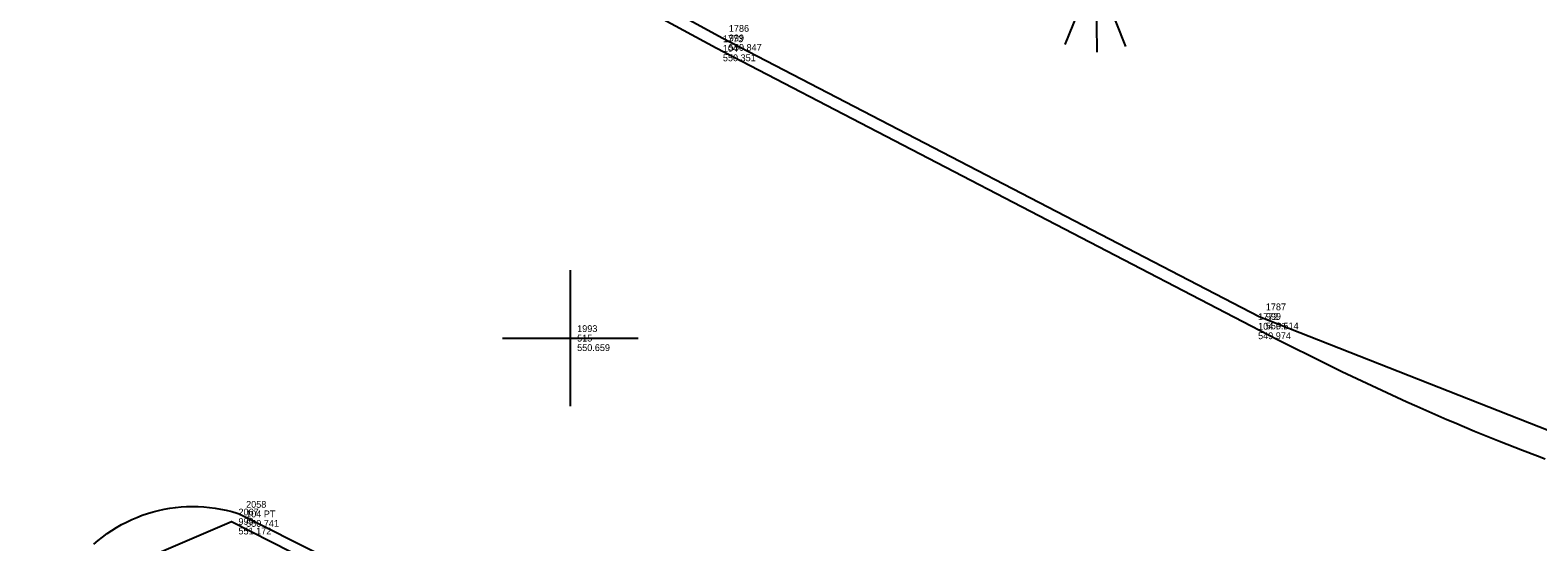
# Model space of a CAD drawing. Extents: x 5447 to 709667, y 4528 to 375505.
# Drawn here: x 707752.4 to 707807.9, y 374311.4 to 374330.2 of the extents above; entities that cross this region are included whole.
import ezdxf

# ---------------------------------------------------------------- set-up
doc = ezdxf.new("R2010")
doc.units = 0
for name, color, linetype in [('SV_BKLN_BKLN', 7, 'Continuous'), ('SV_NODES_ACTIVE_POINT', 7, 'Continuous'), ('SV_NODES_DESCRIPTION', 7, 'Continuous'), ('SV_NODES_ELEVATION', 7, 'Continuous'), ('SV_NODES_PT_NUMBER', 7, 'Continuous'), ('SV_ROAD_BCURB', 7, 'Continuous'), ('SV_SURF_SPOT', 7, 'Continuous'), ('SV_TREE_TREEVEG', 7, 'Continuous')]:
    doc.layers.add(name, color=color, linetype=linetype)

msp = doc.modelspace()

# ---------------------------------------------------------------- linework, layer by layer
at = {"layer": 'SV_BKLN_BKLN'}
for points in [[(707668.013, 374388.198), (707689.686, 374379.624), (707703.718, 374372.431), (707723.212, 374361.4), (707748.858, 374345.895), (707761.182, 374339.078), (707777.834, 374329.963), (707797.596, 374319.719), (707814.505, 374313.075), (707821.867, 374312.146), (707831.306, 374315.52), (707836.421, 374322.12), (707841.206, 374340.875), (707840.35, 374345.116), (707836.714, 374354.088), (707831.257, 374361.869), (707818.314, 374367.044), (707814.439, 374368.488), (707797.093, 374375.675), (707772.101, 374385.735), (707743.175, 374397.444), (707711.782, 374410.058), (707680.718, 374421.944)], [(707786.216, 374299.046), (707787.625, 374293.26), (707782.783, 374291.099), (707769.142, 374296.882), (707755.514, 374303.04), (707753.971, 374309.689), (707759.786, 374312.174), (707772.182, 374305.871), (707785.527, 374299.377)]]:
    msp.add_lwpolyline(points, dxfattribs=at)
at = {"layer": 'SV_NODES_ACTIVE_POINT'}
for p, q in [((707777.834, 374329.963), (707777.834, 374329.963)), ((707777.615, 374329.581), (707777.615, 374329.581)), ((707797.312, 374319.357), (707797.312, 374319.357)), ((707797.596, 374319.719), (707797.596, 374319.719)), ((707759.786, 374312.174), (707759.786, 374312.174)), ((707760.068, 374312.455), (707760.068, 374312.455))]:
    msp.add_line(p, q, dxfattribs=at)
at = {"layer": 'SV_ROAD_BCURB'}
for points in [[(707808.127, 374314.471), (707807.847, 374314.575), (707807.287, 374314.787), (707807.008, 374314.895), (707806.45, 374315.114), (707805.894, 374315.337), (707805.524, 374315.489), (707804.784, 374315.799), (707804.507, 374315.917), (707803.954, 374316.157), (707803.402, 374316.401), (707803.033, 374316.567), (707802.297, 374316.903), (707801.745, 374317.16), (707801.377, 374317.333), (707800.64, 374317.686), (707800.272, 374317.865), (707799.534, 374318.228), (707798.795, 374318.598), (707798.302, 374318.848), (707797.312, 374319.357), (707777.615, 374329.581), (707759.267, 374339.513), (707740.926, 374350.02)], [(707808.127, 374314.471), (707807.847, 374314.575), (707807.287, 374314.787), (707807.008, 374314.895), (707806.45, 374315.114), (707805.894, 374315.337), (707805.524, 374315.489), (707804.784, 374315.799), (707804.507, 374315.917), (707803.954, 374316.157), (707803.402, 374316.401), (707803.033, 374316.567), (707802.297, 374316.903), (707801.745, 374317.16), (707801.377, 374317.333), (707800.64, 374317.686), (707800.272, 374317.865), (707799.534, 374318.228), (707798.795, 374318.598), (707798.302, 374318.848), (707797.312, 374319.357), (707777.615, 374329.581), (707759.267, 374339.513), (707740.926, 374350.02)], [(707754.709, 374311.337), (707754.868, 374311.473), (707755.031, 374311.604), (707755.2, 374311.728), (707755.373, 374311.845), (707755.551, 374311.956), (707755.732, 374312.059), (707755.918, 374312.156), (707756.107, 374312.246), (707756.299, 374312.328), (707756.494, 374312.403), (707756.692, 374312.471), (707756.893, 374312.53), (707757.096, 374312.582), (707757.3, 374312.627), (707757.506, 374312.663), (707757.713, 374312.692), (707757.922, 374312.712), (707758.13, 374312.725), (707758.34, 374312.73), (707758.549, 374312.726), (707758.758, 374312.715), (707758.966, 374312.695), (707759.173, 374312.668), (707759.38, 374312.633), (707759.584, 374312.59), (707759.787, 374312.539), (707759.988, 374312.48), (707760.068, 374312.455), (707772.433, 374306.255)]]:
    msp.add_lwpolyline(points, dxfattribs=at)
at = {"layer": 'SV_SURF_SPOT'}
for p, q in [((707772.251, 374316.419), (707772.251, 374321.421)), ((707769.75, 374318.92), (707774.752, 374318.92)), ((707772.251, 374318.92), (707772.251, 374318.92))]:
    msp.add_line(p, q, dxfattribs=at)
at = {"layer": 'SV_TREE_TREEVEG'}
for p, q in [((707791.364, 374331.983), (707790.451, 374329.724)), ((707791.604, 374331.888), (707791.629, 374329.435)), ((707791.77, 374331.958), (707792.684, 374329.652))]:
    msp.add_line(p, q, dxfattribs=at)

# ---------------------------------------------------------------- texts
at = {"layer": 'SV_NODES_DESCRIPTION'}
for s, p in [('999', (707778.084, 374329.838)), ('104', (707777.865, 374329.456)), ('999', (707797.846, 374319.594)), ('104 PT', (707797.562, 374319.232)), ('515', (707772.501, 374318.795)), ('999', (707760.036, 374312.049)), ('104 PT', (707760.318, 374312.33))]:
    msp.add_text(s, height=0.25, dxfattribs=at).set_placement(p)
at = {"layer": 'SV_NODES_ELEVATION'}
for s, p in [('550.351', (707777.865, 374329.106)), ('550.847', (707778.084, 374329.488)), ('550.514', (707797.846, 374319.244)), ('549.974', (707797.562, 374318.882)), ('550.659', (707772.501, 374318.445)), ('550.741', (707760.318, 374311.98)), ('551.172', (707760.036, 374311.699))]:
    msp.add_text(s, height=0.25, dxfattribs=at).set_placement(p)
at = {"layer": 'SV_NODES_PT_NUMBER'}
for s, p in [('1786', (707778.084, 374330.188)), ('1773', (707777.865, 374329.806)), ('1787', (707797.846, 374319.944)), ('1993', (707772.501, 374319.145)), ('1772', (707797.562, 374319.582)), ('2067', (707760.036, 374312.399)), ('2058', (707760.318, 374312.68))]:
    msp.add_text(s, height=0.25, dxfattribs=at).set_placement(p)

doc.saveas('drawing.dxf')
